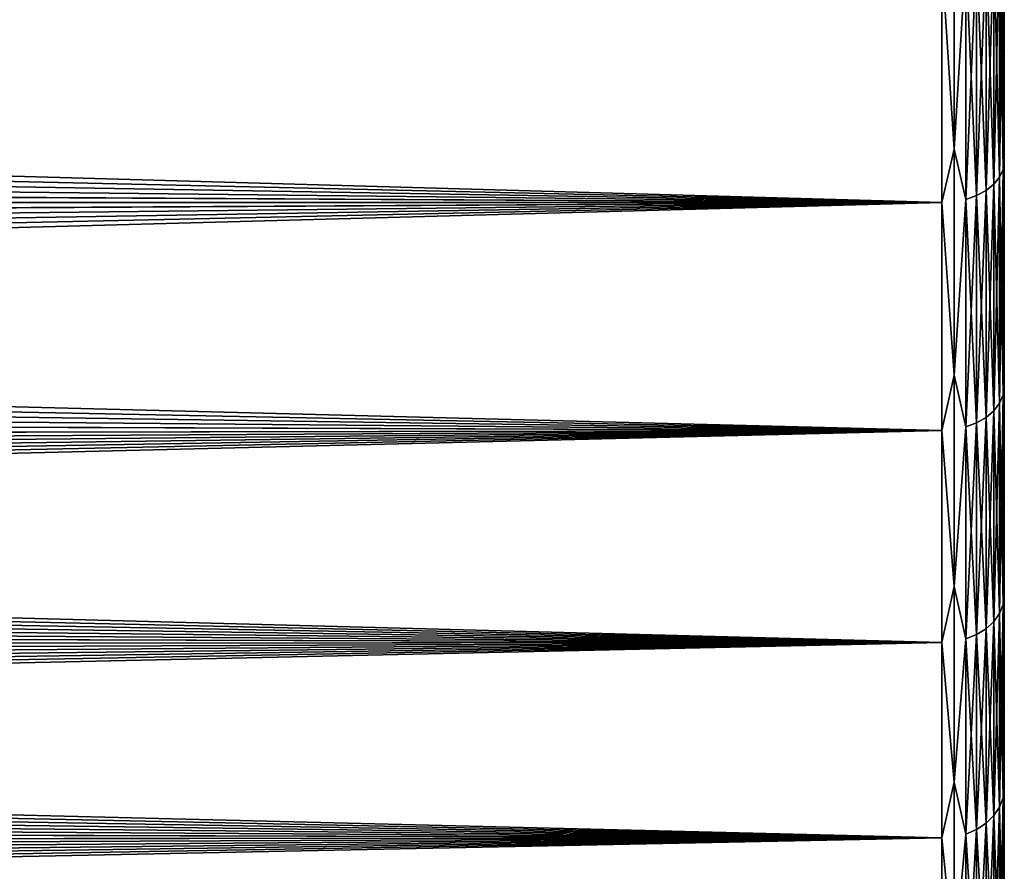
# Model space of a CAD drawing. Header units: metres. Extents: x -24 to 72, y -247 to 22.
# Tile 539 of 573: x 55.26 to 60, y -16.97 to -12.87. Entities that reach past the tile are written whole.
import ezdxf

# ---------------------------------------------------------------- set-up
doc = ezdxf.new("R2010")
doc.units = ezdxf.units.M
doc.layers.add('solid_509589_MEDIA_SW0001', color=7, linetype='CONTINUOUS')

msp = doc.modelspace()

# ---------------------------------------------------------------- linework, layer by layer
at = {"layer": 'solid_509589_MEDIA_SW0001'}
for points in [[(59.758526, -13.494835, 100.58252), (59.758526, -12.340102, 101.484695), (59.700001, -12.584831, 101.311363)], [(59.758526, -12.340102, 67.515305), (59.758526, -13.494835, 68.41748), (59.700001, -12.584831, 67.688637)], [(59.814861, -12.571133, 101.293068), (59.758526, -12.340102, 101.484695), (59.758526, -13.494835, 100.58252)], [(59.814861, -12.571133, 67.706932), (59.758526, -13.494835, 68.41748), (59.758526, -12.340102, 67.515305)], [(59.994305, -12.439914, 67.882217), (60, -12.393143, 67.919891), (60, -13.545495, 68.847221)], [(59.994305, -12.439914, 101.117783), (60, -13.545495, 100.152779), (60, -12.393143, 101.080109)], [(60, -13.545495, 100.152779), (60, -13.545495, 68.847221), (60, -12.393143, 67.919891)], [(60, -12.393143, 101.080109), (60, -13.545495, 100.152779), (60, -12.393143, 67.919891)], [(59.994305, -12.439914, 101.117783), (59.977276, -12.473684, 101.162895), (59.977276, -13.63062, 100.230576)], [(59.994305, -13.593718, 100.187988), (59.994305, -12.439914, 101.117783), (59.977276, -13.63062, 100.230576)], [(59.994305, -12.439914, 67.882217), (59.994305, -13.593718, 68.812012), (59.977276, -12.473684, 67.837105)], [(59.994305, -12.439914, 67.882217), (60, -13.545495, 68.847221), (59.994305, -13.593718, 68.812012)], [(59.994305, -13.593718, 100.187988), (60, -13.545495, 100.152779), (59.994305, -12.439914, 101.117783)], [(59.949574, -12.504812, 101.204475), (59.912258, -12.532099, 101.240921), (59.912258, -13.694452, 100.304237)], [(59.949574, -13.664636, 100.269829), (59.949574, -12.504812, 101.204475), (59.912258, -13.694452, 100.304237)], [(59.949574, -12.504812, 67.795525), (59.949574, -13.664636, 68.730171), (59.912258, -12.532099, 67.759079)], [(59.977276, -12.473684, 101.162895), (59.949574, -12.504812, 101.204475), (59.949574, -13.664636, 100.269829)], [(59.977276, -13.63062, 100.230576), (59.977276, -12.473684, 101.162895), (59.949574, -13.664636, 100.269829)], [(59.977276, -12.473684, 67.837105), (59.977276, -13.63062, 68.769424), (59.949574, -12.504812, 67.795525)], [(59.977276, -13.63062, 68.769424), (59.949574, -13.664636, 68.730171), (59.949574, -12.504812, 67.795525)], [(59.994305, -13.593718, 68.812012), (59.977276, -13.63062, 68.769424), (59.977276, -12.473684, 67.837105)], [(59.866768, -12.554493, 101.270836), (59.814861, -12.571133, 101.293068), (59.814861, -13.737106, 100.353462)], [(59.866768, -13.718924, 100.332481), (59.866768, -12.554493, 101.270836), (59.814861, -13.737106, 100.353462)], [(59.866768, -12.554493, 67.729164), (59.866768, -13.718924, 68.667519), (59.814861, -12.571133, 67.706932)], [(59.912258, -12.532099, 101.240921), (59.866768, -12.554493, 101.270836), (59.866768, -13.718924, 100.332481)], [(59.912258, -13.694452, 100.304237), (59.912258, -12.532099, 101.240921), (59.866768, -13.718924, 100.332481)], [(59.912258, -12.532099, 67.759079), (59.912258, -13.694452, 68.695763), (59.866768, -12.554493, 67.729164)], [(59.912258, -13.694452, 68.695763), (59.866768, -13.718924, 68.667519), (59.866768, -12.554493, 67.729164)], [(59.949574, -13.664636, 68.730171), (59.912258, -13.694452, 68.695763), (59.912258, -12.532099, 67.759079)], [(59.700001, -12.584831, 101.311363), (24.7584, -13.368321, 100.695305), (24.619802, -13.564775, 100.53112)], [(59.700001, -13.752075, 100.370743), (59.700001, -12.584831, 101.311363), (24.619802, -13.564775, 100.53112)], [(59.700001, -12.584831, 101.311363), (24.893692, -13.171252, 100.85598), (24.7584, -13.368321, 100.695305)], [(59.700001, -12.584831, 101.311363), (25.025496, -12.973864, 101.012993), (24.893692, -13.171252, 100.85598)], [(59.700001, -12.584831, 101.311363), (25.153715, -12.776379, 101.16626), (25.025496, -12.973864, 101.012993)], [(59.700001, -12.584831, 67.688637), (59.700001, -13.752075, 68.629257), (25.16095, -12.771366, 67.829903)], [(59.758526, -13.494835, 100.58252), (59.700001, -12.584831, 101.311363), (59.700001, -13.752075, 100.370743)], [(59.758526, -13.494835, 68.41748), (59.700001, -13.752075, 68.629257), (59.700001, -12.584831, 67.688637)], [(59.814861, -13.737106, 100.353462), (59.814861, -12.571133, 101.293068), (59.758526, -13.494835, 100.58252)], [(59.814861, -12.571133, 67.706932), (59.814861, -13.737106, 68.646538), (59.758526, -13.494835, 68.41748)], [(59.866768, -13.718924, 68.667519), (59.814861, -13.737106, 68.646538), (59.814861, -12.571133, 67.706932)], [(59.700001, -13.752075, 68.629257), (25.033537, -12.967387, 67.981926), (25.16095, -12.771366, 67.829903)], [(59.700001, -13.752075, 68.629257), (24.902216, -13.163759, 68.137985), (25.033537, -12.967387, 67.981926)], [(59.700001, -13.752075, 68.629257), (24.767132, -13.360142, 68.297943), (24.902216, -13.163759, 68.137985)], [(59.700001, -13.752075, 68.629257), (24.628532, -13.556149, 68.461586), (24.767132, -13.360142, 68.297943)], [(59.758526, -14.583821, 99.60199), (59.758526, -13.494835, 100.58252), (59.700001, -13.752075, 100.370743)], [(59.758526, -13.494835, 68.41748), (59.758526, -14.583821, 69.39801), (59.700001, -13.752075, 68.629257)], [(59.814861, -13.737106, 100.353462), (59.758526, -13.494835, 100.58252), (59.758526, -14.583821, 99.60199)], [(59.814861, -13.737106, 68.646538), (59.758526, -14.583821, 69.39801), (59.758526, -13.494835, 68.41748)], [(59.994305, -13.593718, 68.812012), (60, -13.545495, 68.847221), (60, -14.628525, 69.854309)], [(59.994305, -13.593718, 100.187988), (60, -14.628525, 99.145691), (60, -13.545495, 100.152779)], [(60, -14.628525, 99.145691), (60, -14.628525, 69.854309), (60, -13.545495, 68.847221)], [(60, -13.545495, 100.152779), (60, -14.628525, 99.145691), (60, -13.545495, 68.847221)], [(59.700001, -13.752075, 100.370743), (24.619802, -13.564775, 100.53112), (24.477932, -13.760534, 100.363411)], [(59.700001, -13.752075, 68.629257), (24.486448, -13.751747, 68.628975), (24.628532, -13.556149, 68.461586)], [(59.994305, -13.593718, 100.187988), (59.977276, -13.63062, 100.230576), (59.977276, -14.718098, 99.218094)], [(59.994305, -14.67825, 99.178253), (59.994305, -13.593718, 100.187988), (59.977276, -14.718098, 99.218094)], [(59.994305, -13.593718, 68.812012), (59.994305, -14.67825, 69.821747), (59.977276, -13.63062, 68.769424)], [(59.994305, -13.593718, 68.812012), (60, -14.628525, 69.854309), (59.994305, -14.67825, 69.821747)], [(59.994305, -14.67825, 99.178253), (60, -14.628525, 99.145691), (59.994305, -13.593718, 100.187988)], [(59.977276, -13.63062, 100.230576), (59.949574, -13.664636, 100.269829), (59.949574, -14.754826, 99.254829)], [(59.977276, -14.718098, 99.218094), (59.977276, -13.63062, 100.230576), (59.949574, -14.754826, 99.254829)], [(59.977276, -13.63062, 68.769424), (59.977276, -14.718098, 69.781906), (59.949574, -13.664636, 68.730171)], [(59.994305, -14.67825, 69.821747), (59.977276, -14.718098, 69.781906), (59.977276, -13.63062, 68.769424)], [(59.912258, -13.694452, 100.304237), (59.866768, -13.718924, 100.332481), (59.866768, -14.813445, 99.313446)], [(59.912258, -14.787022, 99.287025), (59.912258, -13.694452, 100.304237), (59.866768, -14.813445, 99.313446)], [(59.912258, -13.694452, 68.695763), (59.912258, -14.787022, 69.712975), (59.866768, -13.718924, 68.667519)], [(59.949574, -13.664636, 100.269829), (59.912258, -13.694452, 100.304237), (59.912258, -14.787022, 99.287025)], [(59.949574, -14.754826, 99.254829), (59.949574, -13.664636, 100.269829), (59.912258, -14.787022, 99.287025)], [(59.949574, -13.664636, 68.730171), (59.949574, -14.754826, 69.745171), (59.912258, -13.694452, 68.695763)], [(59.949574, -14.754826, 69.745171), (59.912258, -14.787022, 69.712975), (59.912258, -13.694452, 68.695763)], [(59.977276, -14.718098, 69.781906), (59.949574, -14.754826, 69.745171), (59.949574, -13.664636, 68.730171)], [(59.814861, -14.833079, 99.333076), (59.814861, -13.737106, 100.353462), (59.758526, -14.583821, 99.60199)], [(59.814861, -13.737106, 68.646538), (59.814861, -14.833079, 69.666924), (59.758526, -14.583821, 69.39801)], [(59.866768, -13.718924, 100.332481), (59.814861, -13.737106, 100.353462), (59.814861, -14.833079, 99.333076)], [(59.866768, -14.813445, 99.313446), (59.866768, -13.718924, 100.332481), (59.814861, -14.833079, 99.333076)], [(59.866768, -13.718924, 68.667519), (59.866768, -14.813445, 69.686554), (59.814861, -13.737106, 68.646538)], [(59.866768, -14.813445, 69.686554), (59.814861, -14.833079, 69.666924), (59.814861, -13.737106, 68.646538)], [(59.912258, -14.787022, 69.712975), (59.866768, -14.813445, 69.686554), (59.866768, -13.718924, 68.667519)], [(59.700001, -13.752075, 100.370743), (23.878304, -14.534963, 99.657005), (23.720337, -14.726065, 99.471405)], [(59.700001, -14.849242, 99.349243), (59.700001, -13.752075, 100.370743), (23.720337, -14.726065, 99.471405)], [(59.700001, -13.752075, 100.370743), (24.033007, -14.342814, 99.838959), (23.878304, -14.534963, 99.657005)], [(59.700001, -13.752075, 100.370743), (24.184502, -14.14965, 100.017326), (24.033007, -14.342814, 99.838959)], [(59.700001, -13.752075, 100.370743), (24.332819, -13.95552, 100.192146), (24.184502, -14.14965, 100.017326)], [(59.700001, -13.752075, 100.370743), (24.477932, -13.760534, 100.363411), (24.332819, -13.95552, 100.192146)], [(59.700001, -13.752075, 68.629257), (24.340914, -13.946896, 68.800186), (24.486448, -13.751747, 68.628975)], [(59.700001, -13.752075, 68.629257), (59.700001, -14.849242, 69.650757), (24.340914, -13.946896, 68.800186)], [(59.758526, -14.583821, 99.60199), (59.700001, -13.752075, 100.370743), (59.700001, -14.849242, 99.349243)], [(59.758526, -14.583821, 69.39801), (59.700001, -14.849242, 69.650757), (59.700001, -13.752075, 68.629257)], [(59.700001, -14.849242, 69.650757), (24.191952, -14.141556, 68.975296), (24.340914, -13.946896, 68.800186)], [(59.700001, -14.849242, 69.650757), (24.039444, -14.335767, 69.154457), (24.191952, -14.141556, 68.975296)], [(59.700001, -14.849242, 69.650757), (23.883423, -14.529357, 69.337616), (24.039444, -14.335767, 69.154457)], [(59.700001, -14.849242, 69.650757), (23.724028, -14.72207, 69.524666), (23.883423, -14.529357, 69.337616)], [(59.758526, -15.601758, 98.547882), (59.758526, -14.583821, 99.60199), (59.700001, -14.849242, 99.349243)], [(59.758526, -14.583821, 69.39801), (59.758526, -15.601758, 70.452118), (59.700001, -14.849242, 69.650757)], [(59.814861, -14.833079, 99.333076), (59.758526, -14.583821, 99.60199), (59.758526, -15.601758, 98.547882)], [(59.814861, -14.833079, 69.666924), (59.758526, -15.601758, 70.452118), (59.758526, -14.583821, 69.39801)], [(59.994305, -14.67825, 69.821747), (60, -14.628525, 69.854309), (60, -15.636711, 70.935959)], [(59.994305, -14.67825, 99.178253), (60, -15.636711, 98.064041), (60, -14.628525, 99.145691)], [(60, -15.636711, 98.064041), (60, -15.636711, 70.935959), (60, -14.628525, 69.854309)], [(60, -14.628525, 99.145691), (60, -15.636711, 98.064041), (60, -14.628525, 69.854309)], [(59.994305, -14.67825, 99.178253), (59.977276, -14.718098, 99.218094), (59.977276, -15.730575, 98.130623)], [(59.994305, -15.687986, 98.093719), (59.994305, -14.67825, 99.178253), (59.977276, -15.730575, 98.130623)], [(59.994305, -14.67825, 69.821747), (59.994305, -15.687986, 70.906281), (59.977276, -14.718098, 69.781906)], [(59.994305, -14.67825, 69.821747), (60, -15.636711, 70.935959), (59.994305, -15.687986, 70.906281)], [(59.994305, -15.687986, 98.093719), (60, -15.636711, 98.064041), (59.994305, -14.67825, 99.178253)], [(59.700001, -14.849242, 99.349243), (23.720337, -14.726065, 99.471405), (23.559052, -14.91609, 99.282089)], [(59.700001, -14.849242, 69.650757), (23.561392, -14.913651, 69.715446), (23.724028, -14.72207, 69.524666)], [(59.977276, -14.718098, 99.218094), (59.949574, -14.754826, 99.254829), (59.949574, -15.76983, 98.164635)], [(59.977276, -15.730575, 98.130623), (59.977276, -14.718098, 99.218094), (59.949574, -15.76983, 98.164635)], [(59.977276, -14.718098, 69.781906), (59.977276, -15.730575, 70.869377), (59.949574, -14.754826, 69.745171)], [(59.994305, -15.687986, 70.906281), (59.977276, -15.730575, 70.869377), (59.977276, -14.718098, 69.781906)], [(59.912258, -14.787022, 99.287025), (59.866768, -14.813445, 99.313446), (59.866768, -15.832481, 98.218925)], [(59.912258, -15.80424, 98.19445), (59.912258, -14.787022, 99.287025), (59.866768, -15.832481, 98.218925)], [(59.912258, -14.787022, 69.712975), (59.912258, -15.80424, 70.80555), (59.866768, -14.813445, 69.686554)], [(59.949574, -14.754826, 99.254829), (59.912258, -14.787022, 99.287025), (59.912258, -15.80424, 98.19445)], [(59.949574, -15.76983, 98.164635), (59.949574, -14.754826, 99.254829), (59.912258, -15.80424, 98.19445)], [(59.949574, -14.754826, 69.745171), (59.949574, -15.76983, 70.835365), (59.912258, -14.787022, 69.712975)], [(59.949574, -15.76983, 70.835365), (59.912258, -15.80424, 70.80555), (59.912258, -14.787022, 69.712975)], [(59.977276, -15.730575, 70.869377), (59.949574, -15.76983, 70.835365), (59.949574, -14.754826, 69.745171)], [(59.814861, -15.853466, 98.237106), (59.814861, -14.833079, 99.333076), (59.758526, -15.601758, 98.547882)], [(59.814861, -14.833079, 69.666924), (59.814861, -15.853466, 70.762894), (59.758526, -15.601758, 70.452118)], [(59.866768, -14.813445, 99.313446), (59.814861, -14.833079, 99.333076), (59.814861, -15.853466, 98.237106)], [(59.866768, -15.832481, 98.218925), (59.866768, -14.813445, 99.313446), (59.814861, -15.853466, 98.237106)], [(59.866768, -14.813445, 69.686554), (59.866768, -15.832481, 70.781075), (59.814861, -14.833079, 69.666924)], [(59.866768, -15.832481, 70.781075), (59.814861, -15.853466, 70.762894), (59.814861, -14.833079, 69.666924)], [(59.912258, -15.80424, 70.80555), (59.866768, -15.832481, 70.781075), (59.866768, -14.813445, 69.686554)], [(59.700001, -14.849242, 99.349243), (22.924932, -15.616832, 98.539749), (22.792377, -15.754892, 98.384644)], [(59.700001, -15.870741, 98.252075), (59.700001, -14.849242, 99.349243), (22.792377, -15.754892, 98.384644)], [(59.700001, -14.849242, 99.349243), (23.055481, -15.478221, 98.692413), (22.924932, -15.616832, 98.539749)], [(59.700001, -14.849242, 99.349243), (23.184101, -15.338944, 98.842834), (23.055481, -15.478221, 98.692413)], [(59.700001, -14.849242, 99.349243), (23.310875, -15.198874, 98.99118), (23.184101, -15.338944, 98.842834)], [(59.700001, -14.849242, 99.349243), (23.435877, -15.057881, 99.137627), (23.310875, -15.198874, 98.99118)], [(59.700001, -14.849242, 99.349243), (23.559052, -14.91609, 99.282089), (23.435877, -15.057881, 99.137627)], [(59.700001, -14.849242, 69.650757), (59.700001, -15.870741, 70.747925), (23.561392, -14.913651, 69.715446)], [(59.758526, -15.601758, 98.547882), (59.700001, -14.849242, 99.349243), (59.700001, -15.870741, 98.252075)], [(59.758526, -15.601758, 70.452118), (59.700001, -15.870741, 70.747925), (59.700001, -14.849242, 69.650757)], [(59.700001, -15.870741, 70.747925), (23.437372, -15.05645, 69.860901), (23.561392, -14.913651, 69.715446)], [(59.700001, -15.870741, 70.747925), (23.311649, -15.198332, 70.008255), (23.437372, -15.05645, 69.860901)], [(59.700001, -15.870741, 70.747925), (23.184193, -15.339277, 70.157524), (23.311649, -15.198332, 70.008255)], [(59.700001, -15.870741, 70.747925), (23.054941, -15.479394, 70.308861), (23.184193, -15.339277, 70.157524)], [(59.700001, -15.870741, 70.747925), (22.923838, -15.618786, 70.462425), (23.054941, -15.479394, 70.308861)], [(59.700001, -15.870741, 70.747925), (22.790819, -15.757548, 70.61837), (22.923838, -15.618786, 70.462425)], [(59.758526, -16.543684, 97.425339), (59.758526, -15.601758, 98.547882), (59.700001, -15.870741, 98.252075)], [(59.758526, -15.601758, 70.452118), (59.758526, -16.543684, 71.574661), (59.700001, -15.870741, 70.747925)], [(59.814861, -15.853466, 98.237106), (59.758526, -15.601758, 98.547882), (59.758526, -16.543684, 97.425339)], [(59.814861, -15.853466, 70.762894), (59.758526, -16.543684, 71.574661), (59.758526, -15.601758, 70.452118)], [(59.994305, -15.687986, 70.906281), (60, -15.636711, 70.935959), (60, -16.565092, 72.0868)], [(59.994305, -15.687986, 98.093719), (60, -16.565092, 96.9132), (60, -15.636711, 98.064041)], [(60, -16.565092, 96.9132), (60, -16.565092, 72.0868), (60, -15.636711, 70.935959)], [(60, -15.636711, 98.064041), (60, -16.565092, 96.9132), (60, -15.636711, 70.935959)], [(59.994305, -15.687986, 98.093719), (59.977276, -15.730575, 98.130623), (59.977276, -16.662891, 96.973686)], [(59.994305, -16.617779, 96.939911), (59.994305, -15.687986, 98.093719), (59.977276, -16.662891, 96.973686)], [(59.994305, -15.687986, 70.906281), (59.994305, -16.617779, 72.060089), (59.977276, -15.730575, 70.869377)], [(59.994305, -15.687986, 70.906281), (60, -16.565092, 72.0868), (59.994305, -16.617779, 72.060089)], [(59.994305, -16.617779, 96.939911), (60, -16.565092, 96.9132), (59.994305, -15.687986, 98.093719)], [(59.977276, -15.730575, 98.130623), (59.949574, -15.76983, 98.164635), (59.949574, -16.704473, 97.004814)], [(59.977276, -16.662891, 96.973686), (59.977276, -15.730575, 98.130623), (59.949574, -16.704473, 97.004814)], [(59.977276, -15.730575, 70.869377), (59.977276, -16.662891, 72.026314), (59.949574, -15.76983, 70.835365)], [(59.994305, -16.617779, 72.060089), (59.977276, -16.662891, 72.026314), (59.977276, -15.730575, 70.869377)], [(59.700001, -15.870741, 70.747925), (22.65583, -15.895773, 70.776863), (22.790819, -15.757548, 70.61837)], [(59.700001, -15.870741, 98.252075), (22.792377, -15.754892, 98.384644), (22.657736, -15.892515, 98.226906)], [(59.949574, -15.76983, 98.164635), (59.912258, -15.80424, 98.19445), (59.912258, -16.740925, 97.032097)], [(59.949574, -16.704473, 97.004814), (59.949574, -15.76983, 98.164635), (59.912258, -16.740925, 97.032097)], [(59.949574, -15.76983, 70.835365), (59.949574, -16.704473, 71.995186), (59.912258, -15.80424, 70.80555)], [(59.977276, -16.662891, 72.026314), (59.949574, -16.704473, 71.995186), (59.949574, -15.76983, 70.835365)], [(59.912258, -15.80424, 98.19445), (59.866768, -15.832481, 98.218925), (59.866768, -16.77084, 97.054489)], [(59.912258, -16.740925, 97.032097), (59.912258, -15.80424, 98.19445), (59.866768, -16.77084, 97.054489)], [(59.912258, -15.80424, 70.80555), (59.912258, -16.740925, 71.967903), (59.866768, -15.832481, 70.781075)], [(59.949574, -16.704473, 71.995186), (59.912258, -16.740925, 71.967903), (59.912258, -15.80424, 70.80555)], [(59.700001, -15.870741, 98.252075), (21.950792, -16.573812, 97.396072), (21.803993, -16.70735, 97.222595)], [(59.700001, -16.811365, 97.084831), (59.700001, -15.870741, 98.252075), (21.803993, -16.70735, 97.222595)], [(59.700001, -15.870741, 98.252075), (22.096201, -16.439054, 97.567421), (21.950792, -16.573812, 97.396072)], [(59.700001, -15.870741, 98.252075), (22.239902, -16.303303, 97.736397), (22.096201, -16.439054, 97.567421)], [(59.700001, -15.870741, 98.252075), (22.381577, -16.166803, 97.902779), (22.239902, -16.303303, 97.736397)], [(59.700001, -15.870741, 98.252075), (22.520908, -16.029804, 98.06633), (22.381577, -16.166803, 97.902779)], [(59.700001, -15.870741, 98.252075), (22.657736, -15.892515, 98.226906), (22.520908, -16.029804, 98.06633)], [(59.700001, -15.870741, 70.747925), (59.700001, -16.811365, 71.915169), (22.65583, -15.895773, 70.776863)], [(59.758526, -16.543684, 97.425339), (59.700001, -15.870741, 98.252075), (59.700001, -16.811365, 97.084831)], [(59.758526, -16.543684, 71.574661), (59.700001, -16.811365, 71.915169), (59.700001, -15.870741, 70.747925)], [(59.814861, -16.793066, 97.071129), (59.814861, -15.853466, 98.237106), (59.758526, -16.543684, 97.425339)], [(59.814861, -15.853466, 70.762894), (59.814861, -16.793066, 71.928871), (59.758526, -16.543684, 71.574661)], [(59.866768, -15.832481, 98.218925), (59.814861, -15.853466, 98.237106), (59.814861, -16.793066, 97.071129)], [(59.866768, -16.77084, 97.054489), (59.866768, -15.832481, 98.218925), (59.814861, -16.793066, 97.071129)], [(59.866768, -15.832481, 70.781075), (59.866768, -16.77084, 71.945511), (59.814861, -15.853466, 70.762894)], [(59.866768, -16.77084, 71.945511), (59.814861, -16.793066, 71.928871), (59.814861, -15.853466, 70.762894)], [(59.912258, -16.740925, 71.967903), (59.866768, -16.77084, 71.945511), (59.866768, -15.832481, 70.781075)], [(59.700001, -16.811365, 71.915169), (22.518789, -16.033548, 70.938095), (22.65583, -15.895773, 70.776863)], [(59.700001, -16.811365, 71.915169), (22.379354, -16.170956, 71.102234), (22.518789, -16.033548, 70.938095)], [(59.700001, -16.811365, 71.915169), (22.237675, -16.307793, 71.269127), (22.379354, -16.170956, 71.102234)], [(59.700001, -16.811365, 71.915169), (22.094074, -16.4438, 71.438553), (22.237675, -16.307793, 71.269127)], [(59.700001, -16.811365, 71.915169), (21.948877, -16.578728, 71.610245), (22.094074, -16.4438, 71.438553)], [(59.700001, -16.811365, 71.915169), (21.802404, -16.712336, 71.783958), (21.948877, -16.578728, 71.610245)], [(59.758526, -17.40501, 96.23983), (59.758526, -16.543684, 97.425339), (59.700001, -16.811365, 97.084831)], [(59.758526, -16.543684, 71.574661), (59.758526, -17.40501, 72.76017), (59.700001, -16.811365, 71.915169)], [(59.814861, -16.793066, 97.071129), (59.758526, -16.543684, 97.425339), (59.758526, -17.40501, 96.23983)], [(59.814861, -16.793066, 71.928871), (59.758526, -17.40501, 72.76017), (59.758526, -16.543684, 71.574661)], [(59.994305, -16.617779, 72.060089), (60, -16.565092, 72.0868), (60, -17.409021, 73.301086)], [(59.994305, -16.617779, 96.939911), (60, -17.409021, 95.698914), (60, -16.565092, 96.9132)], [(60, -17.409021, 95.698914), (60, -17.409021, 73.301086), (60, -16.565092, 72.0868)], [(60, -16.565092, 96.9132), (60, -17.409021, 95.698914), (60, -16.565092, 72.0868)], [(59.994305, -16.617779, 96.939911), (59.977276, -16.662891, 96.973686), (59.977276, -17.5103, 95.753189)], [(59.994305, -17.462893, 95.722717), (59.994305, -16.617779, 96.939911), (59.977276, -17.5103, 95.753189)], [(59.994305, -16.617779, 72.060089), (59.994305, -17.462893, 73.277283), (59.977276, -16.662891, 72.026314)], [(59.994305, -16.617779, 72.060089), (60, -17.409021, 73.301086), (59.994305, -17.462893, 73.277283)], [(59.994305, -17.462893, 95.722717), (60, -17.409021, 95.698914), (59.994305, -16.617779, 96.939911)], [(59.977276, -16.662891, 96.973686), (59.949574, -16.704473, 97.004814), (59.949574, -17.553995, 95.781265)], [(59.977276, -17.5103, 95.753189), (59.977276, -16.662891, 96.973686), (59.949574, -17.553995, 95.781265)], [(59.977276, -16.662891, 72.026314), (59.977276, -17.5103, 73.246811), (59.949574, -16.704473, 71.995186)], [(59.994305, -17.462893, 73.277283), (59.977276, -17.5103, 73.246811), (59.977276, -16.662891, 72.026314)], [(59.700001, -16.811365, 71.915169), (21.654984, -16.844398, 71.959419), (21.802404, -16.712336, 71.783958)], [(59.700001, -16.811365, 97.084831), (21.803993, -16.70735, 97.222595), (21.656126, -16.839443, 97.047234)], [(59.949574, -16.704473, 97.004814), (59.912258, -16.740925, 97.032097), (59.912258, -17.5923, 95.805885)], [(59.949574, -17.553995, 95.781265), (59.949574, -16.704473, 97.004814), (59.912258, -17.5923, 95.805885)], [(59.949574, -16.704473, 71.995186), (59.949574, -17.553995, 73.218735), (59.912258, -16.740925, 71.967903)], [(59.977276, -17.5103, 73.246811), (59.949574, -17.553995, 73.218735), (59.949574, -16.704473, 71.995186)], [(59.866768, -16.77084, 97.054489), (59.814861, -16.793066, 97.071129), (59.814861, -17.647095, 95.841103)], [(59.866768, -17.623735, 95.826088), (59.866768, -16.77084, 97.054489), (59.814861, -17.647095, 95.841103)], [(59.866768, -16.77084, 71.945511), (59.866768, -17.623735, 73.173912), (59.814861, -16.793066, 71.928871)], [(59.912258, -16.740925, 97.032097), (59.866768, -16.77084, 97.054489), (59.866768, -17.623735, 95.826088)], [(59.912258, -17.5923, 95.805885), (59.912258, -16.740925, 97.032097), (59.866768, -17.623735, 95.826088)], [(59.912258, -16.740925, 71.967903), (59.912258, -17.5923, 73.194115), (59.866768, -16.77084, 71.945511)], [(59.912258, -17.5923, 73.194115), (59.866768, -17.623735, 73.173912), (59.866768, -16.77084, 71.945511)], [(59.949574, -17.553995, 73.218735), (59.912258, -17.5923, 73.194115), (59.912258, -16.740925, 71.967903)], [(59.700001, -16.811365, 97.084831), (20.895374, -17.48044, 96.137619), (20.740871, -17.603207, 95.951073)], [(59.700001, -17.666325, 95.853455), (59.700001, -16.811365, 97.084831), (20.740871, -17.603207, 95.951073)], [(59.700001, -16.811365, 97.084831), (21.049759, -17.355406, 96.32328), (20.895374, -17.48044, 96.137619)], [(59.700001, -16.811365, 97.084831), (21.20352, -17.228432, 96.507545), (21.049759, -17.355406, 96.32328)], [(59.700001, -16.811365, 97.084831), (21.356152, -17.099876, 96.689926), (21.20352, -17.228432, 96.507545)], [(59.700001, -16.811365, 97.084831), (21.507147, -16.970108, 96.869942), (21.356152, -17.099876, 96.689926)], [(59.700001, -16.811365, 97.084831), (21.656126, -16.839443, 97.047234), (21.507147, -16.970108, 96.869942)], [(59.700001, -16.811365, 71.915169), (59.700001, -17.666325, 73.146545), (21.654984, -16.844398, 71.959419)], [(59.758526, -17.40501, 96.23983), (59.700001, -16.811365, 97.084831), (59.700001, -17.666325, 95.853455)], [(59.758526, -17.40501, 72.76017), (59.700001, -17.666325, 73.146545), (59.700001, -16.811365, 71.915169)], [(59.814861, -17.647095, 95.841103), (59.814861, -16.793066, 97.071129), (59.758526, -17.40501, 96.23983)], [(59.814861, -16.793066, 71.928871), (59.814861, -17.647095, 73.158897), (59.758526, -17.40501, 72.76017)], [(59.866768, -17.623735, 73.173912), (59.814861, -17.647095, 73.158897), (59.814861, -16.793066, 71.928871)], [(59.700001, -17.666325, 73.146545), (21.506659, -16.974874, 72.136597), (21.654984, -16.844398, 71.959419)]]:
    msp.add_3dface(points, dxfattribs=at)

doc.saveas('drawing.dxf')
